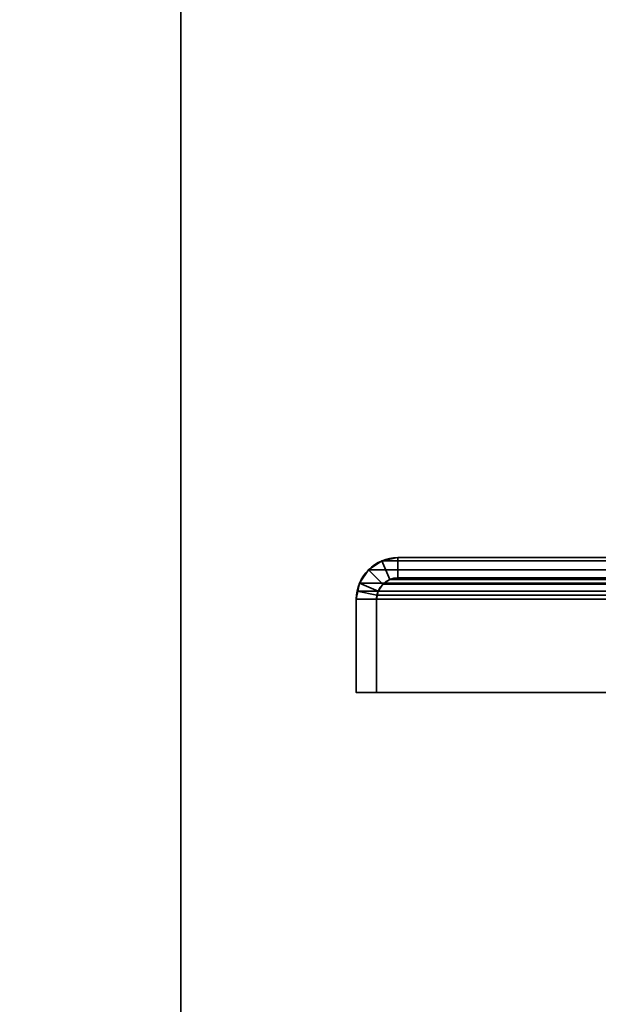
# Model space of a CAD drawing. Header units: millimetres. Extents: x -603 to 3703, y -115 to 193.
# Tile 1053 of 1056: x 2435 to 2478, y 47 to 120. Entities that reach past the tile are written whole.
import ezdxf

# ---------------------------------------------------------------- set-up
doc = ezdxf.new("R2010")
doc.units = ezdxf.units.MM
doc.layers.add('151', color=7, linetype='Continuous', true_color=0xffffff)

# ---------------------------------------------------------------- blocks, each defined once
blk = doc.blocks.new('UG_SURFACE_003')
at = {"layer": '151', "color": 252, "linetype": 'Continuous', "lineweight": 35}
for points in [[(2297, -18, -8.75), (2297, 174.4, -8.75), (2447, 174.4, -8.75), (2447, -18, -8.75)], [(3703, -18, 2212.25), (3703, 174.4, 2212.25), (2297, 174.4, 2212.25), (2297, -18, 2212.25)], [(2447, -18, -8.75), (2447, 174.4, -8.75), (2447, 174.4, 2062.25), (2447, -18, 2062.25)], [(2447, -18, 2062.25), (2447, 174.4, 2062.25), (3553, 174.4, 2062.25), (3553, -18, 2062.25)]]:
    blk.add_3dface(points, dxfattribs=at)
blk = doc.blocks.new('UG_SURFACE_096')
at = {"layer": '151', "color": 252, "linetype": 'Continuous', "lineweight": 35}
for points in [[(2461.901, 79.766, 2047.349), (2461.901, 79.766, -8.75), (2460.902, 79.098, -8.75), (2460.902, 79.098, 2048.348)], [(2461.901, 79.766, 2047.349), (2460.902, 79.098, 2048.348), (2461.963, 78.037, 2047.287), (2462.475, 78.38, 2046.775)], [(2462.475, 78.38, -8.75), (2461.963, 78.037, -8.75), (2460.902, 79.098, -8.75), (2461.901, 79.766, -8.75)], [(2463.08, 80, 2046.17), (2463.08, 80, -8.75), (2461.901, 79.766, -8.75), (2461.901, 79.766, 2047.349)], [(2463.08, 80, 2046.17), (2461.901, 79.766, 2047.349), (2462.475, 78.38, 2046.775), (2463.08, 78.5, 2046.17)], [(2463.08, 78.5, -8.75), (2462.475, 78.38, -8.75), (2461.901, 79.766, -8.75), (2463.08, 80, -8.75)], [(2483.92, 80, 2025.33), (2483.92, 80, -8.75), (2463.08, 80, -8.75), (2463.08, 80, 2046.17)], [(2483.92, 80, 2025.33), (2463.08, 80, 2046.17), (2463.08, 78.5, 2046.17), (2483.92, 78.5, 2025.33)], [(2463.08, 80, -8.75), (2483.92, 80, -8.75), (2483.92, 78.5, -8.75), (2463.08, 78.5, -8.75)], [(2460.902, 79.098, 2048.348), (2460.902, 79.098, -8.75), (2460.234, 78.099, -8.75), (2460.234, 78.099, 2049.016)], [(2461.62, 77.525, 2047.63), (2461.963, 78.037, 2047.287), (2460.902, 79.098, 2048.348), (2460.234, 78.099, 2049.016)], [(2460.234, 78.099, -8.75), (2460.902, 79.098, -8.75), (2461.963, 78.037, -8.75), (2461.62, 77.525, -8.75)], [(2460, 76.92, -8.75), (2460.059, 77.521, 2049.191), (2460.234, 78.099, 2049.016)], [(2460.234, 78.099, 2049.016), (2460.234, 78.099, -8.75), (2460, 76.92, -8.75)], [(2460, 76.92, -8.75), (2460.234, 78.099, -8.75), (2461.62, 77.525, -8.75), (2461.5, 76.92, -8.75)], [(2461.53, 77.228, 2047.72), (2461.62, 77.525, 2047.63), (2460.234, 78.099, 2049.016), (2460.059, 77.521, 2049.191)], [(2461.62, 77.525, 2047.63), (2461.62, 77.525, -8.75), (2461.963, 78.037, -8.75), (2461.963, 78.037, 2047.287)], [(2461.963, 78.037, 2047.287), (2461.963, 78.037, -8.75), (2462.475, 78.38, -8.75), (2462.475, 78.38, 2046.775)], [(2462.475, 78.38, 2046.775), (2462.475, 78.38, -8.75), (2463.08, 78.5, -8.75), (2463.08, 78.5, 2046.17)], [(2483.92, 78.5, 2025.33), (2463.08, 78.5, 2046.17), (2463.08, 78.5, -8.75), (2483.92, 78.5, -8.75)], [(2460, 76.92, -8.75), (2460, 76.92, 2049.25), (2460.059, 77.521, 2049.191)], [(2461.5, 76.92, 2047.75), (2461.53, 77.228, 2047.72), (2460.059, 77.521, 2049.191), (2460, 76.92, 2049.25)], [(2461.5, 76.92, -8.75), (2461.62, 77.525, -8.75), (2461.62, 77.525, 2047.63)], [(2461.62, 77.525, 2047.63), (2461.53, 77.228, 2047.72), (2461.5, 76.92, -8.75)], [(2460, 76.92, 2049.25), (2460, 76.92, -8.75), (2460, 70, -8.75), (2460, 70, 2049.25)], [(2460, 76.92, 2049.25), (2460, 70, 2049.25), (2461.5, 70, 2047.75), (2461.5, 76.92, 2047.75)], [(2461.5, 76.92, -8.75), (2461.5, 70, -8.75), (2460, 70, -8.75), (2460, 76.92, -8.75)], [(2461.53, 77.228, 2047.72), (2461.5, 76.92, 2047.75), (2461.5, 76.92, -8.75)], [(2461.5, 76.92, 2047.75), (2461.5, 70, 2047.75), (2461.5, 70, -8.75), (2461.5, 76.92, -8.75)], [(2461.5, 70, 2047.75), (2460, 70, 2049.25), (2460, 70, -8.75), (2461.5, 70, -8.75)]]:
    blk.add_3dface(points, dxfattribs=at)
blk = doc.blocks.new('UG_SURFACE_101')
at = {"layer": '151', "color": 252, "linetype": 'Continuous', "lineweight": 35}
for points in [[(2462.475, 78.38, 2046.775), (2461.963, 78.037, 2047.287), (2460.902, 79.098, 2048.348), (2461.901, 79.766, 2047.349)], [(3538.099, 79.766, 2047.349), (2461.901, 79.766, 2047.349), (2460.902, 79.098, 2048.348), (3539.098, 79.098, 2048.348)], [(2463.08, 78.5, 2046.17), (2462.475, 78.38, 2046.775), (2461.901, 79.766, 2047.349), (2463.08, 80, 2046.17)], [(3536.92, 80, 2046.17), (2463.08, 80, 2046.17), (2461.901, 79.766, 2047.349), (3538.099, 79.766, 2047.349)], [(2463.08, 80, 2046.17), (2483.92, 80, 2025.33), (2483.92, 78.5, 2025.33), (2463.08, 78.5, 2046.17)], [(2483.92, 80, 2025.33), (2463.08, 80, 2046.17), (3536.92, 80, 2046.17), (3516.08, 80, 2025.33)], [(2460.234, 78.099, 2049.016), (2460.902, 79.098, 2048.348), (2461.963, 78.037, 2047.287), (2461.62, 77.525, 2047.63)], [(3539.098, 79.098, 2048.348), (2460.902, 79.098, 2048.348), (2460.234, 78.099, 2049.016), (3539.766, 78.099, 2049.016)], [(2460.059, 77.521, 2049.191), (2460.234, 78.099, 2049.016), (2461.62, 77.525, 2047.63), (2461.53, 77.228, 2047.72)], [(3539.941, 77.521, 2049.191), (3539.766, 78.099, 2049.016), (2460.234, 78.099, 2049.016), (2460.059, 77.521, 2049.191)], [(3538.38, 77.525, 2047.63), (2461.62, 77.525, 2047.63), (2461.963, 78.037, 2047.287), (3538.037, 78.037, 2047.287)], [(3538.037, 78.037, 2047.287), (2461.963, 78.037, 2047.287), (2462.475, 78.38, 2046.775), (3537.525, 78.38, 2046.775)], [(3537.525, 78.38, 2046.775), (2462.475, 78.38, 2046.775), (2463.08, 78.5, 2046.17), (3536.92, 78.5, 2046.17)], [(2483.92, 78.5, 2025.33), (3516.08, 78.5, 2025.33), (3536.92, 78.5, 2046.17), (2463.08, 78.5, 2046.17)], [(2460, 76.92, 2049.25), (2460.059, 77.521, 2049.191), (2461.53, 77.228, 2047.72), (2461.5, 76.92, 2047.75)], [(2460.059, 77.521, 2049.191), (2460, 76.92, 2049.25), (3540, 76.92, 2049.25)], [(2460.059, 77.521, 2049.191), (3540, 76.92, 2049.25), (3539.941, 77.521, 2049.191)], [(2461.53, 77.228, 2047.72), (2461.62, 77.525, 2047.63), (3538.38, 77.525, 2047.63), (3538.47, 77.228, 2047.72)], [(2461.5, 76.92, 2047.75), (2461.5, 70, 2047.75), (2460, 70, 2049.25), (2460, 76.92, 2049.25)], [(2460, 76.92, 2049.25), (2460, 70, 2049.25), (3540, 70, 2049.25), (3540, 76.92, 2049.25)], [(3538.5, 76.92, 2047.75), (2461.5, 76.92, 2047.75), (2461.53, 77.228, 2047.72)], [(2461.5, 76.92, 2047.75), (3538.5, 76.92, 2047.75), (3538.5, 70, 2047.75), (2461.5, 70, 2047.75)], [(3538.47, 77.228, 2047.72), (3538.5, 76.92, 2047.75), (2461.53, 77.228, 2047.72)], [(2461.5, 70, 2047.75), (3538.5, 70, 2047.75), (3540, 70, 2049.25), (2460, 70, 2049.25)]]:
    blk.add_3dface(points, dxfattribs=at)

msp = doc.modelspace()

# ---------------------------------------------------------------- linework, layer by layer
at = {"layer": '151', "linetype": 'Continuous', "lineweight": -3}
for p, q in [((2447, 174.4, 2062.25), (2447, -18, 2062.25)), ((2447, 174.4, -8.75), (2447, -18, -8.75)), ((2463.08, 80, 2046.17), (2463.08, 80, -8.75)), ((2463.08, 80, -8.75), (2483.92, 80, -8.75)), ((2483.92, 80, 2025.33), (2463.08, 80, 2046.17)), ((3536.92, 80, 2046.17), (2463.08, 80, 2046.17)), ((2483.92, 80, 2025.33), (2463.08, 80, 2046.17)), ((3536.92, 78.5, 2046.17), (2463.08, 78.5, 2046.17)), ((2463.08, 78.5, -8.75), (2483.92, 78.5, -8.75)), ((2483.92, 78.5, 2025.33), (2463.08, 78.5, 2046.17)), ((2463.08, 78.5, 2046.17), (2463.08, 78.5, -8.75)), ((2483.92, 78.5, 2025.33), (2463.08, 78.5, 2046.17)), ((2460, 76.92, 2049.25), (2460, 70, 2049.25)), ((2460, 76.92, 2049.25), (2460, 70, 2049.25)), ((3540, 76.92, 2049.25), (2460, 76.92, 2049.25)), ((2460, 76.92, 2049.25), (2460, 76.92, -8.75)), ((2460, 70, -8.75), (2460, 76.92, -8.75)), ((2461.5, 76.92, 2047.75), (2461.5, 70, 2047.75)), ((2461.5, 76.92, 2047.75), (2461.5, 70, 2047.75)), ((2461.5, 76.92, 2047.75), (2461.5, 76.92, -8.75)), ((3538.5, 76.92, 2047.75), (2461.5, 76.92, 2047.75)), ((2461.5, 70, -8.75), (2461.5, 76.92, -8.75)), ((2461.5, 70, 2047.75), (2460, 70, 2049.25)), ((2460, 70, 2049.25), (2460, 70, -8.75)), ((2461.5, 70, 2047.75), (2460, 70, 2049.25)), ((3540, 70, 2049.25), (2460, 70, 2049.25)), ((2460, 70, -8.75), (2461.5, 70, -8.75)), ((2461.5, 70, 2047.75), (2461.5, 70, -8.75)), ((3538.5, 70, 2047.75), (2461.5, 70, 2047.75))]:
    msp.add_line(p, q, dxfattribs=at)
at = {"layer": '151', "linetype": 'Continuous', "lineweight": -3, "extrusion": (0, 0, -1)}
for radius in [3.08, 1.58]:
    msp.add_arc((-2463.08, 76.92, 8.75), radius, 0, 90, dxfattribs=at)
at = {"layer": '151', "linetype": 'Continuous', "lineweight": -3, "extrusion": (0.707107, 6.12323e-17, 0.707107)}
for major_axis in [(-3.08, 0, 3.08), (-3.08, 0, 3.08), (-3.08, 0, 3.08), (-1.58, 0, 1.58), (-1.58, 0, 1.58), (-1.58, 0, 1.58)]:
    msp.add_ellipse((2463.08, 76.92, 2046.17), major_axis=major_axis, ratio=0.707107, start_param=4.712389, end_param=6.283185, dxfattribs=at)

# ---------------------------------------------------------------- block references
at = {"layer": '151', "linetype": 'Continuous', "lineweight": -3}
for name in ['UG_SURFACE_003', 'UG_SURFACE_096', 'UG_SURFACE_101']:
    msp.add_blockref(name, (0, 0), dxfattribs=at)

doc.saveas('drawing.dxf')
